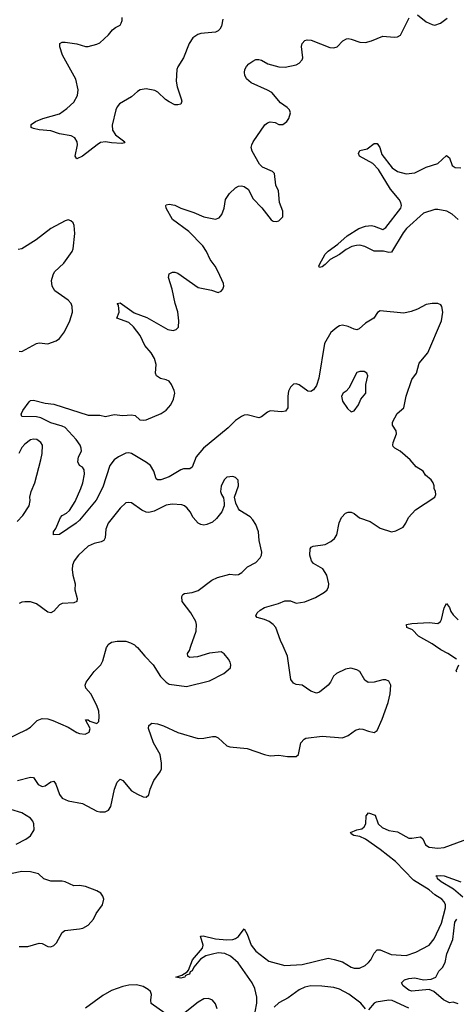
# Model space of a CAD drawing. Header units: inches. Extents: x 1954678 to 2060271, y 904822 to 1016299.
# Tile 352 of 403: x 2026095 to 2029118, y 987522 to 994335. Entities that reach past the tile are written whole.
import ezdxf

# ---------------------------------------------------------------- set-up
doc = ezdxf.new("R2010")
doc.units = ezdxf.units.IN
doc.header["$MEASUREMENT"] = 0
doc.layers.add('C0928', color=7, linetype='Continuous')
doc.layers.add('C0929', color=7, linetype='Continuous')

msp = doc.modelspace()

# ---------------------------------------------------------------- linework, layer by layer
at = {"layer": 'C0928', "color": 5}
for points, elevation in [([(2026010, 989358.3), (2026139.2, 989420.8), (2026170, 989440.3), (2026214.8, 989485.2), (2026250, 989500.3), (2026290, 989496), (2026324.9, 989484.9), (2026430, 989440.4), (2026490, 989402), (2026510, 989395.5), (2026549.2, 989390.8), (2026574.8, 989405.2), (2026582, 989430), (2026549.4, 989490.6), (2026570, 989491), (2026581, 989481), (2026630, 989464.7), (2026642, 989478), (2026646, 989514), (2026641.6, 989550), (2026629.6, 989590), (2026587.6, 989670), (2026553.3, 989710), (2026548.2, 989730), (2026555.1, 989750), (2026610, 989824.9), (2026657, 989870), (2026670, 989898), (2026695.6, 989990), (2026701.6, 990000)], 540), ([(2026079.3, 989070), (2026170, 989093), (2026190, 989090.6), (2026222.5, 989042.5), (2026250, 989028.4), (2026270, 989034.4), (2026310, 989061.6), (2026330, 989064.9), (2026344.6, 989044.6), (2026370, 988973.4), (2026390, 988947), (2026430.2, 988930.2), (2026530, 988911.5), (2026630, 988858.4), (2026650, 988852.4), (2026687.5, 988852.5), (2026710, 988864.9), (2026725.6, 988890), (2026750.8, 989009.2), (2026770, 989058.8), (2026790, 989079.1), (2026810, 989070.4), (2026870, 988999.5), (2026910, 988974.9), (2026950, 988957.6), (2026970, 988955.5), (2026989.6, 988970.4), (2026997, 989010), (2027022.9, 989070), (2027067.3, 989130), (2027076.3, 989150), (2027076.4, 989190), (2027066.6, 989250), (2027020.9, 989330), (2026986.9, 989430), (2026988.2, 989451.8), (2027010, 989468), (2027050, 989462), (2027090, 989448.8), (2027190, 989401.5), (2027330, 989362), (2027370, 989362.6), (2027430, 989374.9), (2027450, 989374.9), (2027470, 989365.5), (2027530, 989310.7), (2027550, 989304), (2027670, 989292.2), (2027790, 989250.4), (2027830, 989241.3), (2027890, 989244.6), (2027950, 989235.8), (2027990, 989235.5), (2028010, 989237.3), (2028025.2, 989250), (2028040.5, 989330), (2028063.3, 989356.7), (2028076.2, 989363.8), (2028190, 989377.8), (2028330, 989366), (2028370, 989381.1), (2028420.6, 989419.4), (2028450, 989427), (2028470, 989426), (2028510.6, 989410.6), (2028550, 989402.8), (2028570, 989416), (2028604.2, 989495.8), (2028646.9, 989610), (2028661, 989670), (2028664.7, 989730), (2028650, 989758), (2028630, 989767.3), (2028610, 989767.6), (2028550, 989751.2), (2028508.5, 989748.5), (2028484.1, 989764.1), (2028450, 989823.7), (2028430, 989836.2), (2028388.2, 989848.2), (2028350, 989841.5), (2028288.6, 989811.4), (2028268, 989792), (2028246.5, 989750), (2028230, 989731.1), (2028170, 989681.6), (2028150, 989675.6), (2028110, 989687.8), (2028050, 989729.6), (2028010, 989734.3), (2027990, 989743), (2027972.3, 989770), (2027949.7, 989930), (2027918.1, 990000)], 520), ([(2026899, 990000), (2026910.6, 989990), (2026960.5, 989930), (2027019.1, 989870), (2027070.7, 989790), (2027108, 989750), (2027130, 989737.1), (2027250, 989720.4), (2027410, 989760.7), (2027509, 989810), (2027554, 989850), (2027557.2, 989870), (2027553.2, 989890), (2027541.2, 989910), (2027510, 989946), (2027490, 989959.5), (2027410, 989952.3), (2027326, 989926), (2027270, 989921.2), (2027259, 989930), (2027257.2, 989950), (2027269.5, 989970.5), (2027279.7, 990000)], 540), ([(2029118.6, 989910), (2029059.1, 989950), (2029010, 989974.4), (2028973.1, 990000)], 480), ([(2029120.6, 989820.6), (2029116.2, 989830), (2029134.6, 989870)], 480), ([(2026070, 988630.2), (2026136.8, 988663.2), (2026170, 988686.7), (2026195.6, 988730), (2026192.6, 988770), (2026185.4, 988790), (2026169.6, 988810), (2026110, 988846.3), (2026032.7, 988870)], 520), ([(2027724.6, 987470), (2027735.8, 987530), (2027737.5, 987570), (2027722.2, 987630), (2027705.2, 987670), (2027607.9, 987807.9), (2027554.9, 987854.9), (2027514.1, 987874.1), (2027470, 987877.5), (2027430, 987869.4), (2027383.2, 987856.8), (2027346.4, 987833.6), (2027301.5, 987778.5), (2027290, 987752.3), (2027274.6, 987745.4), (2027270, 987729.8), (2027253.5, 987726.5), (2027241.3, 987718.7), (2027238, 987710), (2027226, 987706), (2027210, 987703), (2027175.3, 987710), (2027216.6, 987723.4), (2027253.6, 987746.4), (2027262.5, 987757.5), (2027292.1, 987830), (2027360.7, 987910), (2027364.7, 987930), (2027345.8, 987994.2), (2027365.7, 987994.3), (2027450, 987974.6), (2027530, 987968.4), (2027570, 987970.7), (2027590, 987976.1), (2027609.8, 987990), (2027650, 988043.8), (2027670, 988006), (2027696.6, 987930), (2027728.8, 987888.8), (2027819.4, 987819.4), (2027930, 987789.5), (2028050, 987796.1), (2028230, 987839.8), (2028272.7, 987832.7), (2028330, 987815.6), (2028390, 987777.6), (2028410, 987770.7), (2028448.2, 987771.8), (2028487.6, 987790), (2028509.8, 987810), (2028526, 987830), (2028550, 987875.5), (2028570, 987898), (2028590, 987899.5), (2028666.2, 987866.2), (2028770, 987859.8), (2028837, 987883), (2028930, 987931.7), (2028965.2, 987974.8), (2029016.2, 988083.8), (2029042, 988190), (2029042.7, 988210), (2029034.5, 988230), (2029017.7, 988250), (2028970, 988279.8), (2028930, 988314.5), (2028821.1, 988381.1), (2028695.7, 988510), (2028590, 988592.2), (2028490, 988664.7), (2028450, 988683.4), (2028409, 988690), (2028390, 988700.9), (2028384.2, 988710), (2028429.2, 988730), (2028463.1, 988736.9), (2028480.9, 988750), (2028490.8, 988770), (2028494.8, 988825.2), (2028510, 988846.4), (2028555.8, 988830), (2028577.7, 988770), (2028605.1, 988745.1), (2028650, 988723.8), (2028710, 988714.2), (2028790, 988672), (2028810, 988670.2), (2028870, 988679.5), (2028886.3, 988666.3), (2028904.8, 988624.8), (2028930, 988608.9), (2028990, 988601.1), (2029033.6, 988606.4), (2029210, 988670.4)], 480), ([(2026090, 987922.6), (2026150, 987921.8), (2026230, 987944.9), (2026250, 987942.6), (2026290, 987922), (2026310, 987920.3), (2026330, 987927.6), (2026350, 987947.2), (2026390, 988017.6), (2026406.7, 988033.3), (2026510, 988042.8), (2026531.3, 988048.7), (2026567.8, 988070), (2026604.7, 988110), (2026624.2, 988150), (2026667.8, 988210), (2026676.9, 988250), (2026671.3, 988270), (2026657.6, 988290), (2026630, 988306.9), (2026550, 988336), (2026510, 988343.1), (2026470, 988342.3), (2026410, 988368.6), (2026390, 988372.8), (2026310, 988374), (2026262.9, 988390), (2026224.7, 988424.7), (2026170, 988438.3), (2026110, 988440.9), (2026030, 988424.1)], 520), ([(2029163.9, 988263.9), (2029097.4, 988317.4), (2029012.8, 988370), (2028988, 988390), (2028984.8, 988404.8), (2028975.3, 988410), (2029006.9, 988413.1), (2029034, 988410), (2029150, 988368.4)], 460), ([(2029130, 987525.1), (2029096.5, 987536.5), (2029070, 987532.7), (2029030, 987552.3), (2028962.7, 987610), (2028930, 987623), (2028810, 987611.6), (2028790, 987619.6), (2028749, 987650), (2028739, 987670), (2028759, 987690), (2028790, 987700.3), (2028830, 987703.7), (2028890, 987690.3), (2028944.4, 987695.6), (2028976, 987710), (2028998, 987750), (2029022.7, 987777.3), (2029040.4, 987810), (2029051.4, 987870), (2029094.5, 987970), (2029107.1, 988090), (2029121.1, 988110)], 460), ([(2027100.2, 987460.2), (2027006.2, 987526.2), (2027002.5, 987550), (2027007.3, 987590), (2027000.2, 987610), (2026984.9, 987624.9), (2026950, 987645.4), (2026904.6, 987655.4), (2026850, 987653), (2026810, 987644), (2026730, 987617), (2026670, 987583.4), (2026550, 987494.2)], 520), ([(2028490, 987489.8), (2028456.7, 987530), (2028372.7, 987592.7), (2028310, 987626.1), (2028270, 987637.8), (2028186.9, 987646.9), (2028110, 987648.9), (2028070, 987641.1), (2028030, 987620.6), (2027953.7, 987566.3), (2027888.8, 987531.2), (2027857.4, 987502.6)], 480), ([(2027461, 987490), (2027450, 987526), (2027429.3, 987550), (2027401.1, 987561.1), (2027370, 987559.7), (2027330, 987537.2), (2027230, 987454.8)], 520), ([(2028790, 987494.8), (2028672.7, 987547.3), (2028650, 987549.9), (2028563.2, 987536.8), (2028550, 987529.8), (2028510, 987484.1)], 480)]:
    msp.add_lwpolyline(points, dxfattribs=dict(at, elevation=elevation))
at = {"layer": 'C0929', "color": 5}
for points, elevation in [([(2027918.1, 990000), (2027900, 990040), (2027867.3, 990130), (2027850.5, 990150.5), (2027821.6, 990170), (2027790, 990184.5), (2027738.4, 990198.4), (2027729.6, 990210), (2027739.7, 990230), (2027758.7, 990250), (2027790, 990267.1), (2027885.7, 990294.3), (2027930, 990313.8), (2027970, 990312.6), (2028010, 990298.5), (2028070, 990307.7), (2028142.9, 990337.1), (2028206.3, 990373.7), (2028223.7, 990390), (2028234, 990410), (2028236.2, 990430), (2028220.5, 990490), (2028193.9, 990533.9), (2028130, 990571.6), (2028115.8, 990590), (2028104.2, 990630), (2028106.7, 990673.3), (2028114, 990686), (2028127.8, 990692.2), (2028210, 990702.4), (2028250, 990724.4), (2028274.3, 990745.7), (2028290, 990771), (2028307.8, 990852.2), (2028322.7, 990890), (2028350, 990920.7), (2028370, 990927.3), (2028390, 990927.7), (2028410, 990918), (2028447.9, 990887.9), (2028522.3, 990862.3), (2028590, 990817.1), (2028670, 990790.8), (2028698, 990798), (2028750, 990822.8), (2028769.3, 990850), (2028786, 990890), (2028836.1, 990943.9), (2028968.7, 991030), (2028975.3, 991050), (2028974, 991070), (2028964, 991090), (2028964, 991110), (2028957.2, 991130), (2028944, 991150), (2028904.1, 991184.1), (2028888.7, 991210), (2028840.9, 991240.9), (2028799.3, 991290), (2028730, 991348.3), (2028691.8, 991370), (2028681.1, 991381.1), (2028677.4, 991390), (2028680.3, 991410), (2028704.8, 991470), (2028700.8, 991490), (2028675.8, 991530), (2028675.8, 991550), (2028708.5, 991610), (2028755.1, 991650), (2028770.8, 991730), (2028810, 991845.5), (2028843.1, 991890), (2028861.7, 991958.3), (2028920.5, 992030), (2029015.8, 992250), (2029023.6, 992310), (2029018, 992350), (2029010, 992361.2), (2028990, 992371.5), (2028950, 992371.5), (2028910, 992364.7), (2028849, 992331), (2028804.8, 992315.2), (2028754.9, 992305.1), (2028590, 992320.5), (2028571.4, 992308.6), (2028547.2, 992270), (2028490, 992234), (2028444.7, 992195.3), (2028430, 992189.9), (2028410, 992192.5), (2028370, 992212.4), (2028330, 992220.5), (2028310, 992216.9), (2028290, 992206), (2028250.2, 992169.8), (2028205, 992095), (2028165.6, 991854.4), (2028150, 991804.5), (2028130, 991774.3), (2028110, 991763.1), (2028090, 991764.7), (2028030, 991807.3), (2028010, 991814), (2027990, 991812), (2027970, 991792.7), (2027956, 991764), (2027950.3, 991730), (2027951.4, 991650), (2027934.8, 991625.2), (2027910, 991620.5), (2027830, 991627.6), (2027810, 991618.4), (2027770, 991586.6), (2027750, 991580.7), (2027670, 991601.1), (2027650, 991598.3), (2027630, 991588.6), (2027590, 991560.8), (2027537.2, 991510), (2027366.4, 991370), (2027317.4, 991310), (2027290, 991238), (2027273.6, 991226.4), (2027230, 991227.5), (2027210, 991221), (2027130, 991172.2), (2027071.1, 991151.1), (2027049.8, 991149.8), (2027038.8, 991158.8), (2027024.5, 991210), (2026999.4, 991250), (2026973.8, 991270), (2026870, 991332.1), (2026850, 991337.6), (2026830, 991335.6), (2026778.4, 991310), (2026750, 991289.8), (2026718.9, 991250), (2026670, 991099.6), (2026624.7, 991010), (2026510, 990871.3), (2026486, 990850), (2026370, 990772.7), (2026329.2, 990769.2), (2026329.5, 990790), (2026345.7, 990814.3), (2026378.3, 990890), (2026390, 990903.7), (2026419.4, 990920.6), (2026440.3, 990939.7), (2026478.6, 991001.4), (2026518.3, 991090), (2026530.8, 991129.2), (2026542.5, 991190), (2026540.7, 991220.7), (2026530, 991238.3), (2026509.6, 991250), (2026496.4, 991276.4), (2026502.7, 991310), (2026521.7, 991350), (2026521, 991370), (2026512.8, 991390), (2026485.7, 991430), (2026410, 991513), (2026390, 991523.1), (2026310, 991545.9), (2026240.3, 991580.3), (2026210, 991586.2), (2026109.7, 991589.7), (2026105.6, 991605.6), (2026116, 991630), (2026160.9, 991690), (2026170, 991699.1), (2026190, 991701.6), (2026270, 991681.3), (2026330, 991673.4), (2026570, 991598), (2026650, 991598.2), (2026690, 991590.2), (2026750, 991602.8), (2026810, 991595.3), (2026870, 991600.9), (2026895.1, 991595.1), (2026927, 991567), (2026950, 991562.8), (2026970, 991566.9), (2027074, 991610), (2027110, 991633.7), (2027140.5, 991670), (2027160.5, 991710), (2027167.8, 991750), (2027164.2, 991770), (2027146.3, 991810), (2027130, 991833.3), (2027110, 991843.5), (2027070, 991852.3), (2027042.6, 991870), (2027034.5, 991890), (2027039.3, 991950), (2027027.9, 991990), (2027005, 992030), (2026960.6, 992080.6), (2026929.9, 992149.9), (2026883.4, 992210), (2026850, 992238.8), (2026766.6, 992270), (2026783.5, 992310), (2026778.3, 992358.3), (2026769.6, 992370.4), (2026790, 992374.9), (2026886.7, 992306.7), (2026974.2, 992274.2), (2027120.5, 992190), (2027156.6, 992183.4), (2027179.3, 992190), (2027193.9, 992206.1), (2027197.7, 992250), (2027190, 992313.2), (2027170.5, 992370.5), (2027150, 992469.3), (2027124.4, 992550), (2027130, 992576.3), (2027152.7, 992587.3), (2027170, 992587.6), (2027190, 992580.3), (2027330, 992481.3), (2027422.8, 992462.8), (2027470, 992447.7), (2027490, 992456), (2027501.2, 992470), (2027509.2, 992490), (2027505.2, 992510), (2027469.4, 992590), (2027447.8, 992630), (2027414.3, 992674.3), (2027388.2, 992730), (2027362.9, 992770), (2027266, 992870), (2027153.2, 992953.2), (2027108.2, 993030), (2027106.6, 993050), (2027110, 993053.4), (2027130, 993057.6), (2027169.6, 993050.4), (2027210, 993031.3), (2027301.5, 993001.5), (2027370, 992970.2), (2027450, 992954.6), (2027475.3, 992964.7), (2027494.2, 992985.8), (2027509.8, 993030), (2027520.8, 993090), (2027547.9, 993132.1), (2027590, 993171.7), (2027610, 993182.6), (2027630, 993184.9), (2027650, 993181.3), (2027679.9, 993159.9), (2027710, 993097.3), (2027772.4, 993032.4), (2027836, 992950), (2027850, 992940.7), (2027870, 992937.3), (2027890, 992942), (2027915.6, 992970), (2027917.6, 993010), (2027892.8, 993070), (2027887.6, 993150), (2027867.8, 993190), (2027858, 993270), (2027845.1, 993285.1), (2027775.5, 993315.5), (2027754.2, 993334.2), (2027704.4, 993424.4), (2027698.2, 993450), (2027701.8, 993470), (2027712.3, 993490), (2027791.7, 993608.3), (2027810, 993621.8), (2027830, 993628.1), (2027863, 993623), (2027890, 993608.7), (2027917.2, 993610), (2027943.7, 993630), (2027958.4, 993650), (2027969.4, 993690), (2027962.7, 993710), (2027947.8, 993727.8), (2027899.8, 993759.8), (2027840.4, 993830), (2027810, 993847.9), (2027698.1, 993898.1), (2027664.6, 993924.6), (2027653.5, 993950), (2027651, 993970), (2027654, 993990), (2027664.7, 994010), (2027681.3, 994030), (2027710, 994048.9), (2027730, 994059), (2027750, 994060.3), (2027770, 994054.3), (2027814, 994030), (2027890, 994008.4), (2027933, 994007), (2028010, 994022.3), (2028030, 994033.7), (2028050, 994057.3), (2028054.8, 994070), (2028047.1, 994150), (2028051, 994169), (2028069.3, 994190), (2028085.2, 994194.8), (2028112.3, 994192.3), (2028242.2, 994142.2), (2028270, 994139.1), (2028292.9, 994147.1), (2028331.7, 994188.2), (2028356.5, 994203.5), (2028370, 994205.6), (2028390, 994201.1), (2028450, 994178.6), (2028490, 994176.5), (2028530, 994187.8), (2028610, 994220.2), (2028686.9, 994213.1), (2028710, 994215.8), (2028731.9, 994228.1), (2028791.5, 994348.5)], 520), ([(2027501, 994339), (2027491.1, 994290), (2027481.5, 994270), (2027470, 994256.9), (2027450, 994247.6), (2027350, 994238.5), (2027327.6, 994232.4), (2027294, 994210), (2027268, 994170), (2027227.9, 994070), (2027190.2, 994009.8), (2027183.6, 993990), (2027178, 993910), (2027184.9, 993870), (2027213.8, 993786.2), (2027217, 993770), (2027210.4, 993750), (2027190, 993744.7), (2027170, 993746.6), (2027130, 993765.8), (2027103.6, 993783.6), (2027052.3, 993832.3), (2027030, 993845.3), (2026970, 993856.1), (2026930, 993849.8), (2026910, 993838.2), (2026870, 993800.7), (2026786.5, 993753.5), (2026768.6, 993731.4), (2026759.6, 993710), (2026735.5, 993604.5), (2026736.5, 993570), (2026758.6, 993538.6), (2026822.8, 993490), (2026817.1, 993482.9), (2026802.8, 993477.2), (2026730, 993482.3), (2026690, 993489.8), (2026655.4, 993484.6), (2026630.1, 993469.9), (2026530, 993391.3), (2026490, 993372.7), (2026478.4, 993390), (2026494.7, 993470), (2026493.6, 993490), (2026476.4, 993516.4), (2026450.9, 993530.9), (2026370, 993545.3), (2026310, 993565.3), (2026230, 993572), (2026190, 993580.9), (2026174, 993590), (2026173.2, 993610), (2026204, 993630), (2026254, 993650), (2026370, 993683.1), (2026420.1, 993719.9), (2026470, 993764.9), (2026495.1, 993810), (2026498.9, 993850), (2026482.5, 993922.5), (2026391.2, 994090), (2026372.1, 994147.9), (2026373.2, 994170), (2026390, 994179.3), (2026410, 994178.4), (2026490, 994168.4), (2026550, 994150.4), (2026570, 994150.4), (2026630, 994164.4), (2026650, 994174.9), (2026709.4, 994230), (2026736.3, 994263.7), (2026758.4, 994281.6), (2026790, 994298), (2026797.2, 994310), (2026805.2, 994330), (2026804, 994350)], 520), ([(2028850, 994367.7), (2028910, 994320.9), (2028950, 994301.1), (2028970, 994298), (2029009.2, 994310), (2029053.9, 994346.1)], 520), ([(2029130, 992951.1), (2029090, 992988.7), (2029051.5, 993010), (2028990, 993022.2), (2028970, 993021), (2028890, 992995), (2028773.1, 992890), (2028750, 992860.7), (2028670, 992725.6), (2028650, 992723.7), (2028612.7, 992732.7), (2028550, 992734), (2028485.2, 992765.2), (2028450, 992774), (2028426.6, 992773.4), (2028394.6, 992765.4), (2028354.9, 992745.1), (2028310, 992709.7), (2028243.5, 992676.5), (2028210, 992640.7), (2028190, 992625.6), (2028170, 992619), (2028165.6, 992630), (2028170, 992641), (2028210, 992712.9), (2028230, 992734.2), (2028297.5, 992782.5), (2028361.6, 992838.4), (2028442.6, 992890), (2028490, 992906.6), (2028530, 992910.1), (2028550, 992906.8), (2028610, 992884), (2028630, 992895.8), (2028733.5, 993030), (2028738.4, 993050), (2028734.2, 993070), (2028723.2, 993090), (2028662.3, 993162.3), (2028578.3, 993298.4), (2028540.8, 993340.8), (2028448.3, 993390), (2028439.6, 993410), (2028449.2, 993430), (2028499.5, 993440.5), (2028550, 993478), (2028570, 993478.4), (2028588.9, 993450), (2028602.2, 993402.2), (2028674.8, 993310), (2028710, 993284.7), (2028770, 993268.9), (2028830, 993275.6), (2028910, 993313.8), (2028990, 993340.1), (2029050, 993395.2), (2029070, 993379.5), (2029090, 993326.4), (2029110, 993313.2), (2029150, 993309.6)], 480), ([(2026090, 992040.7), (2026110, 992038.8), (2026210, 992094.4), (2026230, 992099.5), (2026290, 992093), (2026348, 992112), (2026370, 992127.7), (2026405.7, 992174.3), (2026442.6, 992250), (2026459.6, 992310), (2026458.4, 992350), (2026451.1, 992371.1), (2026430, 992395.1), (2026337.7, 992457.7), (2026320.5, 992490), (2026315.8, 992530), (2026326.3, 992570), (2026336.9, 992590), (2026399.6, 992650), (2026458, 992730), (2026464.5, 992750), (2026476.5, 992856.5), (2026472.7, 992910), (2026464, 992930), (2026450, 992944), (2026430, 992949), (2026410, 992944), (2026310, 992889.5), (2026207.7, 992812.3), (2026110, 992749.4), (2026085.1, 992745.1)], 540), ([(2026076.6, 990863.4), (2026116.2, 990903.8), (2026160.7, 990970), (2026167.2, 991007.2), (2026166, 991030), (2026174.7, 991070), (2026199.7, 991130), (2026241.6, 991290), (2026250, 991334), (2026251.8, 991390), (2026240.9, 991410), (2026213.2, 991430), (2026190, 991433.3), (2026170, 991427.3), (2026130, 991397.6), (2026110, 991373.6), (2026087.9, 991332.1)], 540), ([(2027279.7, 990000), (2027315.6, 990104.4), (2027318.9, 990150), (2027314.3, 990170), (2027279.1, 990230), (2027219.5, 990310), (2027216.5, 990343.5), (2027223.7, 990356.3), (2027236.5, 990363.5), (2027290, 990370.5), (2027330, 990384.9), (2027424.2, 990455.8), (2027463.9, 990476.1), (2027550, 990498.4), (2027590, 990493), (2027610, 990495.5), (2027633.2, 990510), (2027672.1, 990547.9), (2027730, 990578.8), (2027759.3, 990610), (2027769.3, 990630), (2027772.3, 990650), (2027753.6, 990730), (2027747.8, 990790), (2027730, 990841.2), (2027710, 990873.2), (2027690, 990894), (2027618.7, 990938.7), (2027609.3, 990950), (2027592.3, 990990), (2027581.2, 991030), (2027608.7, 991110), (2027608.4, 991148.4), (2027590, 991168), (2027570, 991174), (2027530, 991169), (2027511, 991150), (2027490, 991106), (2027486, 991070), (2027491, 991050), (2027505.2, 991025.2), (2027510.8, 990990), (2027510.8, 990970), (2027494.9, 990930), (2027457.3, 990882.7), (2027430, 990856.9), (2027390, 990840.7), (2027370, 990837), (2027350, 990840.7), (2027330, 990852), (2027296.2, 990890), (2027275.1, 990930), (2027255.2, 990955.2), (2027236, 990970), (2027217.3, 990977.2), (2027150, 990982), (2027110, 990975.8), (2027027, 990933), (2026990, 990925.2), (2026970, 990927.6), (2026940.4, 990940.4), (2026870, 990991.2), (2026850, 990995.1), (2026829.3, 990990.7), (2026790, 990954.3), (2026706.9, 990850), (2026691.3, 990810), (2026685.5, 990750), (2026677.4, 990730), (2026659.2, 990720.8), (2026610, 990709.8), (2026570, 990690.8), (2026501.7, 990630), (2026471.8, 990590), (2026460.2, 990559.8), (2026458, 990530), (2026462.6, 990490), (2026478.9, 990430), (2026476.9, 990390), (2026492.7, 990330), (2026490.4, 990309.6), (2026470, 990300.7), (2026390, 990295.6), (2026370, 990285.1), (2026330, 990242), (2026310, 990229.7), (2026290, 990235.8), (2026210, 990292.1), (2026170, 990306), (2026130, 990307.2), (2026110, 990304.4), (2026090, 990295.1)], 540), ([(2028973.1, 990000), (2028950, 990016), (2028856.8, 990070), (2028813.5, 990113.5), (2028776.2, 990130), (2028772.7, 990150), (2028810, 990157.2), (2028930, 990163.2), (2028990, 990157.8), (2029008.5, 990171.5), (2029015.2, 990184.8), (2029034.4, 990265.6), (2029050, 990294.4), (2029070, 990268.2), (2029080.5, 990240.5), (2029096.1, 990216.1), (2029130, 990181.3)], 480), ([(2026701.6, 990000), (2026708.5, 990011.5), (2026730, 990027), (2026770, 990035.3), (2026830, 990034), (2026863.1, 990023.1), (2026888.8, 990008.8), (2026899, 990000)], 540)]:
    msp.add_lwpolyline(points, dxfattribs=dict(at, elevation=elevation))
at = {"layer": 'C0929', "color": 5, "elevation": 540}
msp.add_lwpolyline([(2028450, 991901.2), (2028430, 991892.7), (2028374.3, 991785.7), (2028356, 991764), (2028333.4, 991750), (2028322, 991730), (2028330, 991694.8), (2028363.4, 991643.4), (2028390, 991620.7), (2028410, 991627.3), (2028440.9, 991670), (2028456, 991710), (2028492.3, 991750), (2028492, 991810), (2028505.2, 991870), (2028498, 991890), (2028479.3, 991899.3)], close=True, dxfattribs=at)

doc.saveas('drawing.dxf')
